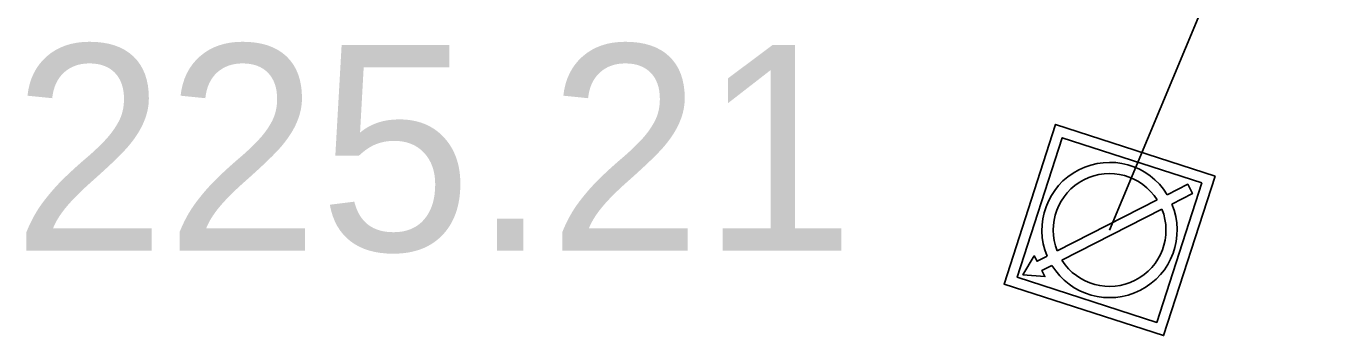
# Model space of a CAD drawing. Extents: x -595129 to -593591, y -1168385 to -1166898.
# Drawn here: x -594682.64 to -594673.67, y -1167153.58 to -1167151.48 of the extents above; entities that cross this region are included whole.
import ezdxf

# ---------------------------------------------------------------- set-up
doc = ezdxf.new("R2010")
doc.units = 0
for name, color, linetype in [('Popis šachty', 7, 'Continuous'), ('V Odběrné místo', 7, 'Continuous'), ('V Přípojka', 7, 'Continuous')]:
    doc.layers.add(name, color=color, linetype=linetype)

msp = doc.modelspace()

# ---------------------------------------------------------------- linework, layer by layer
at = {"layer": 'V Odběrné místo'}
for p, q in [((-594674.9516, -1167152.6597), (-594675.6312, -1167153.0069)), ((-594675.5986, -1167153.0708), (-594674.9188, -1167152.7231))]:
    msp.add_line(p, q, dxfattribs=at)
for points in [[(-594674.5573, -1167152.4979), (-594675.6421, -1167152.1473), (-594675.9927, -1167153.2321), (-594674.9079, -1167153.5827)], [(-594674.647, -1167152.5438), (-594674.9538, -1167153.493), (-594675.903, -1167153.1862), (-594675.5962, -1167152.237)]]:
    msp.add_lwpolyline(points, close=True, dxfattribs=at)
for points in [[(-594674.8507, -1167152.6883), (-594674.7115, -1167152.617), (-594674.7439, -1167152.5533), (-594674.8829, -1167152.6246)], [(-594675.6995, -1167153.0423), (-594675.7682, -1167153.0774), (-594675.7866, -1167153.0407), (-594675.8638, -1167153.1688), (-594675.7146, -1167153.1818), (-594675.7357, -1167153.1409), (-594675.6666, -1167153.1056)]]:
    msp.add_lwpolyline(points, dxfattribs=at)
for radius, start, end in [(0.46, 31.51209, 202.66726), (0.3834, 32.4028, 201.7233), (0.4596, 211.56277, 22.61693), (0.3835, 212.45352, 21.72625)]:
    msp.add_arc((-594675.275, -1167152.865), radius, start, end, dxfattribs=at)
at = {"layer": 'V Přípojka'}
msp.add_lwpolyline([(-594673.67, -1167149), (-594673.8, -1167149.33), (-594675.275, -1167152.866)], dxfattribs=at)

# ---------------------------------------------------------------- texts
at = {"layer": 'Popis šachty'}
msp.add_text('225.21', height=1.4, dxfattribs=at).set_placement((-594682.7343, -1167153.0059))

doc.saveas('drawing.dxf')
